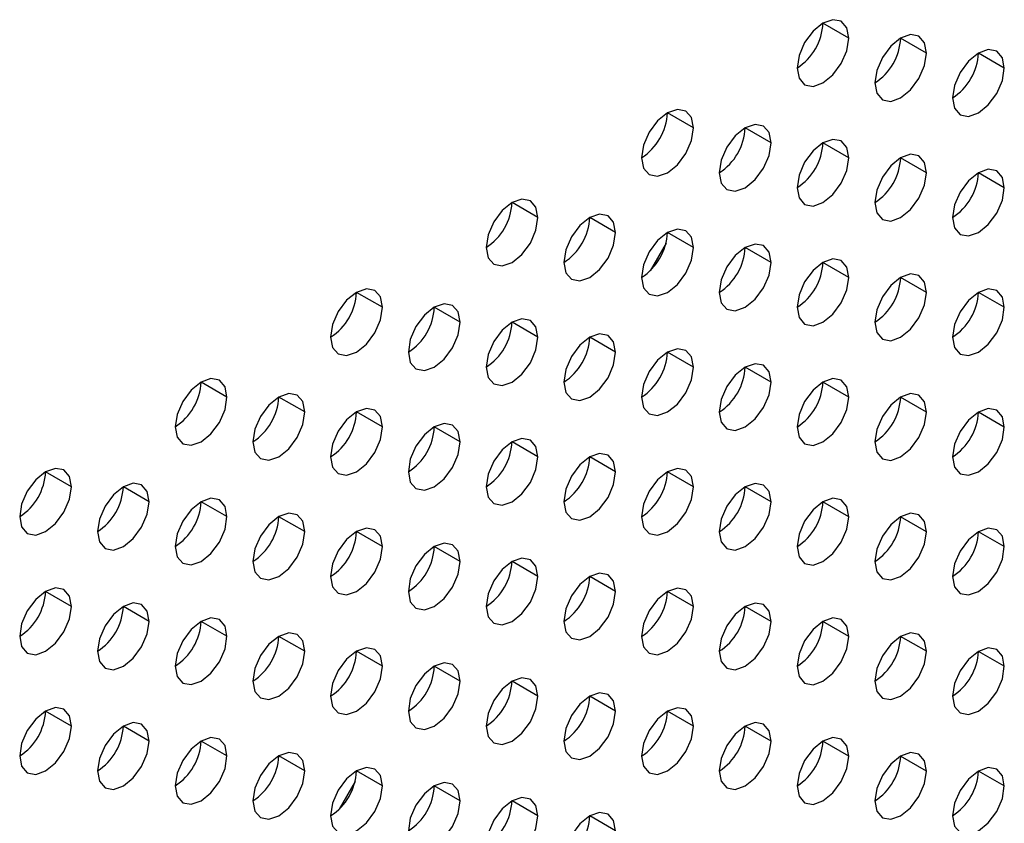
# Model space of a CAD drawing. Header units: millimetres. Extents: x 0 to 1118, y 0 to 864.
# Tile 260 of 438: x 961.86 to 964.54, y 661.27 to 663.47. Entities that reach past the tile are written whole.
import ezdxf

# ---------------------------------------------------------------- set-up
doc = ezdxf.new("R2010")
doc.units = ezdxf.units.MM

msp = doc.modelspace()

# ---------------------------------------------------------------- linework, layer by layer
at = {"color": 7, "linetype": 'Continuous', "lineweight": 25}
for p, q in [((964.1178, 663.418), (964.0471, 663.4588)), ((964.3299, 663.3771), (964.2592, 663.418)), ((964.5421, 663.3363), (964.4713, 663.3771)), ((963.6935, 663.1731), (963.6228, 663.2139)), ((963.9057, 663.1322), (963.835, 663.173)), ((964.1178, 663.0914), (964.0471, 663.1322)), ((964.3299, 663.0505), (964.2592, 663.0913)), ((964.5421, 663.0097), (964.4713, 663.0505)), ((963.2693, 662.9281), (963.1986, 662.969)), ((963.4814, 662.8873), (963.4107, 662.9281)), ((963.6935, 662.8464), (963.6228, 662.8873)), ((963.6189, 662.8584), (963.5752, 662.7826)), ((963.9057, 662.8056), (963.835, 662.8464)), ((964.1178, 662.7647), (964.0471, 662.8056)), ((964.3299, 662.7239), (964.2592, 662.7647)), ((962.845, 662.6832), (962.7743, 662.724)), ((964.5421, 662.6831), (964.4713, 662.7239)), ((963.0571, 662.6424), (962.9864, 662.6832)), ((963.2693, 662.6015), (963.1986, 662.6423)), ((963.4814, 662.5607), (963.4107, 662.6015)), ((963.6935, 662.5198), (963.6228, 662.5606)), ((963.9057, 662.479), (963.835, 662.5198)), ((962.4207, 662.4383), (962.35, 662.4791)), ((964.1178, 662.4381), (964.0471, 662.479)), ((962.6329, 662.3974), (962.5622, 662.4383)), ((964.3299, 662.3973), (964.2592, 662.4381)), ((962.845, 662.3566), (962.7743, 662.3974)), ((964.5421, 662.3564), (964.4713, 662.3973)), ((963.0571, 662.3157), (962.9864, 662.3566)), ((963.2693, 662.2749), (963.1986, 662.3157)), ((963.4814, 662.2341), (963.4107, 662.2749)), ((961.9965, 662.1934), (961.9258, 662.2342)), ((963.6935, 662.1932), (963.6228, 662.234)), ((962.2086, 662.1525), (962.1379, 662.1933)), ((963.9057, 662.1524), (963.835, 662.1932)), ((962.4207, 662.1117), (962.35, 662.1525)), ((964.1178, 662.1115), (964.0471, 662.1523)), ((962.6329, 662.0708), (962.5622, 662.1116)), ((964.3299, 662.0707), (964.2592, 662.1115)), ((962.845, 662.03), (962.7743, 662.0708)), ((964.5421, 662.0298), (964.4713, 662.0706)), ((963.0571, 661.9891), (962.9864, 662.03)), ((963.2693, 661.9483), (963.1986, 661.9891)), ((963.4814, 661.9074), (963.4107, 661.9483)), ((961.9965, 661.8668), (961.9258, 661.9076)), ((963.6935, 661.8666), (963.6228, 661.9074)), ((962.2086, 661.8259), (962.1379, 661.8667)), ((963.9057, 661.8257), (963.835, 661.8666)), ((962.4207, 661.7851), (962.35, 661.8259)), ((964.1178, 661.7849), (964.0471, 661.8257)), ((962.6329, 661.7442), (962.5622, 661.785)), ((964.3299, 661.7441), (964.2592, 661.7849)), ((962.845, 661.7034), (962.7743, 661.7442)), ((964.5421, 661.7032), (964.4713, 661.744)), ((963.0571, 661.6625), (962.9864, 661.7033)), ((963.2693, 661.6217), (963.1986, 661.6625)), ((963.4814, 661.5808), (963.4107, 661.6216)), ((961.9965, 661.5401), (961.9258, 661.581)), ((963.6935, 661.54), (963.6228, 661.5808)), ((962.2086, 661.4993), (962.1379, 661.5401)), ((963.9057, 661.4991), (963.835, 661.5399)), ((962.4207, 661.4584), (962.35, 661.4993)), ((964.1178, 661.4583), (964.0471, 661.4991)), ((962.6329, 661.4176), (962.5622, 661.4584)), ((964.3299, 661.4174), (964.2592, 661.4583)), ((962.845, 661.3767), (962.7743, 661.4176)), ((964.5421, 661.3766), (964.4713, 661.4174)), ((962.7704, 661.3887), (962.7267, 661.3129)), ((963.0571, 661.3359), (962.9864, 661.3767)), ((963.2693, 661.2951), (963.1986, 661.3359)), ((963.4814, 661.2542), (963.4107, 661.295))]:
    msp.add_line(p, q, dxfattribs=at)
at = {"color": 7, "linetype": 'Continuous', "lineweight": 25, "flags": 128}
for points in [[(964.1178, 663.418), (964.1124, 663.4461), (964.0971, 663.4638), (964.0741, 663.4682), (964.0471, 663.4588), (964.02, 663.437), (963.9971, 663.406), (963.9818, 663.3707), (963.9764, 663.3363)], [(964.3299, 663.3771), (964.3245, 663.4053), (964.3092, 663.4229), (964.2863, 663.4274), (964.2592, 663.418), (964.2322, 663.3961), (964.2092, 663.3652), (964.1939, 663.3298), (964.1885, 663.2955)], [(963.9764, 663.3363), (963.9818, 663.3082), (963.9971, 663.2906), (964.02, 663.2861), (964.0471, 663.2955), (964.0741, 663.3173), (964.0971, 663.3483), (964.1124, 663.3836), (964.1178, 663.418)], [(964.1885, 663.2955), (964.1939, 663.2674), (964.2092, 663.2497), (964.2322, 663.2453), (964.2592, 663.2547), (964.2863, 663.2765), (964.3092, 663.3074), (964.3245, 663.3428), (964.3299, 663.3771)], [(964.5421, 663.3363), (964.5367, 663.3644), (964.5213, 663.3821), (964.4984, 663.3865), (964.4713, 663.3771), (964.4443, 663.3553), (964.4213, 663.3243), (964.406, 663.289), (964.4006, 663.2546)], [(964.4006, 663.2546), (964.406, 663.2265), (964.4213, 663.2089), (964.4443, 663.2044), (964.4713, 663.2138), (964.4984, 663.2356), (964.5213, 663.2666), (964.5367, 663.3019), (964.5421, 663.3363)], [(963.6935, 663.1731), (963.6881, 663.2012), (963.6728, 663.2188), (963.6499, 663.2233), (963.6228, 663.2139), (963.5958, 663.1921), (963.5728, 663.1611), (963.5575, 663.1258), (963.5521, 663.0914)], [(963.9057, 663.1322), (963.9003, 663.1604), (963.885, 663.178), (963.862, 663.1825), (963.835, 663.173), (963.8079, 663.1512), (963.785, 663.1203), (963.7696, 663.0849), (963.7642, 663.0506)], [(963.5521, 663.0914), (963.5575, 663.0633), (963.5728, 663.0456), (963.5958, 663.0412), (963.6228, 663.0506), (963.6499, 663.0724), (963.6728, 663.1034), (963.6881, 663.1387), (963.6935, 663.1731)], [(963.7642, 663.0506), (963.7696, 663.0224), (963.785, 663.0048), (963.8079, 663.0003), (963.835, 663.0097), (963.862, 663.0316), (963.885, 663.0625), (963.9003, 663.0979), (963.9057, 663.1322)], [(964.1178, 663.0914), (964.1124, 663.1195), (964.0971, 663.1371), (964.0741, 663.1416), (964.0471, 663.1322), (964.02, 663.1104), (963.9971, 663.0794), (963.9818, 663.0441), (963.9764, 663.0097)], [(964.3299, 663.0505), (964.3245, 663.0787), (964.3092, 663.0963), (964.2863, 663.1008), (964.2592, 663.0914), (964.2322, 663.0695), (964.2092, 663.0386), (964.1939, 663.0032), (964.1885, 662.9689)], [(963.9764, 663.0097), (963.9818, 662.9816), (963.9971, 662.9639), (964.02, 662.9595), (964.0471, 662.9689), (964.0741, 662.9907), (964.0971, 663.0217), (964.1124, 663.057), (964.1178, 663.0914)], [(964.1885, 662.9689), (964.1939, 662.9407), (964.2092, 662.9231), (964.2322, 662.9186), (964.2592, 662.928), (964.2863, 662.9499), (964.3092, 662.9808), (964.3245, 663.0162), (964.3299, 663.0505)], [(964.5421, 663.0097), (964.5367, 663.0378), (964.5213, 663.0555), (964.4984, 663.0599), (964.4713, 663.0505), (964.4443, 663.0287), (964.4213, 662.9977), (964.406, 662.9624), (964.4006, 662.928)], [(964.4006, 662.928), (964.406, 662.8999), (964.4213, 662.8822), (964.4443, 662.8778), (964.4713, 662.8872), (964.4984, 662.909), (964.5213, 662.94), (964.5367, 662.9753), (964.5421, 663.0097)], [(963.2693, 662.9281), (963.2639, 662.9563), (963.2486, 662.9739), (963.2256, 662.9784), (963.1986, 662.969), (963.1715, 662.9471), (963.1486, 662.9162), (963.1332, 662.8808), (963.1278, 662.8465)], [(963.1278, 662.8465), (963.1332, 662.8184), (963.1486, 662.8007), (963.1715, 662.7963), (963.1986, 662.8057), (963.2256, 662.8275), (963.2486, 662.8584), (963.2639, 662.8938), (963.2693, 662.9281)], [(963.4814, 662.8873), (963.476, 662.9154), (963.4607, 662.9331), (963.4377, 662.9375), (963.4107, 662.9281), (963.3836, 662.9063), (963.3607, 662.8753), (963.3454, 662.84), (963.34, 662.8056)], [(963.34, 662.8056), (963.3454, 662.7775), (963.3607, 662.7599), (963.3836, 662.7554), (963.4107, 662.7648), (963.4377, 662.7867), (963.4607, 662.8176), (963.476, 662.8529), (963.4814, 662.8873)], [(963.6935, 662.8464), (963.6881, 662.8746), (963.6728, 662.8922), (963.6499, 662.8967), (963.6228, 662.8873), (963.5958, 662.8654), (963.5728, 662.8345), (963.5575, 662.7992), (963.5521, 662.7648)], [(963.5521, 662.7648), (963.5575, 662.7367), (963.5728, 662.719), (963.5958, 662.7146), (963.6228, 662.724), (963.6499, 662.7458), (963.6728, 662.7767), (963.6881, 662.8121), (963.6935, 662.8464)], [(963.9057, 662.8056), (963.9003, 662.8337), (963.885, 662.8514), (963.862, 662.8558), (963.835, 662.8464), (963.8079, 662.8246), (963.785, 662.7936), (963.7696, 662.7583), (963.7642, 662.724)], [(963.7642, 662.724), (963.7696, 662.6958), (963.785, 662.6782), (963.8079, 662.6737), (963.835, 662.6831), (963.862, 662.705), (963.885, 662.7359), (963.9003, 662.7712), (963.9057, 662.8056)], [(964.1178, 662.7647), (964.1124, 662.7929), (964.0971, 662.8105), (964.0741, 662.815), (964.0471, 662.8056), (964.02, 662.7837), (963.9971, 662.7528), (963.9818, 662.7175), (963.9764, 662.6831)], [(963.9764, 662.6831), (963.9818, 662.655), (963.9971, 662.6373), (964.02, 662.6329), (964.0471, 662.6423), (964.0741, 662.6641), (964.0971, 662.6951), (964.1124, 662.7304), (964.1178, 662.7647)], [(964.3299, 662.7239), (964.3245, 662.752), (964.3092, 662.7697), (964.2863, 662.7741), (964.2592, 662.7647), (964.2322, 662.7429), (964.2092, 662.712), (964.1939, 662.6766), (964.1885, 662.6423)], [(962.845, 662.6832), (962.8396, 662.7114), (962.8243, 662.729), (962.8014, 662.7335), (962.7743, 662.724), (962.7472, 662.7022), (962.7243, 662.6713), (962.709, 662.6359), (962.7036, 662.6016)], [(964.1885, 662.6423), (964.1939, 662.6141), (964.2092, 662.5965), (964.2322, 662.592), (964.2592, 662.6014), (964.2863, 662.6233), (964.3092, 662.6542), (964.3245, 662.6895), (964.3299, 662.7239)], [(964.5421, 662.6831), (964.5367, 662.7112), (964.5213, 662.7288), (964.4984, 662.7333), (964.4713, 662.7239), (964.4443, 662.7021), (964.4213, 662.6711), (964.406, 662.6358), (964.4006, 662.6014)], [(962.7036, 662.6016), (962.709, 662.5734), (962.7243, 662.5558), (962.7472, 662.5513), (962.7743, 662.5607), (962.8014, 662.5826), (962.8243, 662.6135), (962.8396, 662.6489), (962.845, 662.6832)], [(963.0571, 662.6424), (963.0518, 662.6705), (963.0364, 662.6881), (963.0135, 662.6926), (962.9864, 662.6832), (962.9594, 662.6614), (962.9364, 662.6304), (962.9211, 662.5951), (962.9157, 662.5607)], [(964.4006, 662.6014), (964.406, 662.5733), (964.4213, 662.5556), (964.4443, 662.5512), (964.4713, 662.5606), (964.4984, 662.5824), (964.5213, 662.6134), (964.5367, 662.6487), (964.5421, 662.6831)], [(963.2693, 662.6015), (963.2639, 662.6297), (963.2486, 662.6473), (963.2256, 662.6518), (963.1986, 662.6424), (963.1715, 662.6205), (963.1486, 662.5896), (963.1332, 662.5542), (963.1278, 662.5199)], [(962.9157, 662.5607), (962.9211, 662.5326), (962.9364, 662.5149), (962.9594, 662.5105), (962.9864, 662.5199), (963.0135, 662.5417), (963.0364, 662.5727), (963.0518, 662.608), (963.0571, 662.6424)], [(963.1278, 662.5199), (963.1332, 662.4917), (963.1486, 662.4741), (963.1715, 662.4696), (963.1986, 662.479), (963.2256, 662.5009), (963.2486, 662.5318), (963.2639, 662.5672), (963.2693, 662.6015)], [(963.4814, 662.5607), (963.476, 662.5888), (963.4607, 662.6065), (963.4377, 662.6109), (963.4107, 662.6015), (963.3836, 662.5797), (963.3607, 662.5487), (963.3454, 662.5134), (963.34, 662.479)], [(963.6935, 662.5198), (963.6881, 662.548), (963.6728, 662.5656), (963.6499, 662.5701), (963.6228, 662.5607), (963.5958, 662.5388), (963.5728, 662.5079), (963.5575, 662.4725), (963.5521, 662.4382)], [(963.34, 662.479), (963.3454, 662.4509), (963.3607, 662.4332), (963.3836, 662.4288), (963.4107, 662.4382), (963.4377, 662.46), (963.4607, 662.491), (963.476, 662.5263), (963.4814, 662.5607)], [(963.5521, 662.4382), (963.5575, 662.41), (963.5728, 662.3924), (963.5958, 662.3879), (963.6228, 662.3974), (963.6499, 662.4192), (963.6728, 662.4501), (963.6881, 662.4855), (963.6935, 662.5198)], [(963.9057, 662.479), (963.9003, 662.5071), (963.885, 662.5248), (963.862, 662.5292), (963.835, 662.5198), (963.8079, 662.498), (963.785, 662.467), (963.7696, 662.4317), (963.7642, 662.3973)], [(962.4207, 662.4383), (962.4154, 662.4664), (962.4, 662.4841), (962.3771, 662.4885), (962.35, 662.4791), (962.323, 662.4573), (962.3, 662.4263), (962.2847, 662.391), (962.2793, 662.3566)], [(964.1178, 662.4381), (964.1124, 662.4663), (964.0971, 662.4839), (964.0741, 662.4884), (964.0471, 662.479), (964.02, 662.4571), (963.9971, 662.4262), (963.9818, 662.3908), (963.9764, 662.3565)], [(963.7642, 662.3973), (963.7696, 662.3692), (963.785, 662.3516), (963.8079, 662.3471), (963.835, 662.3565), (963.862, 662.3783), (963.885, 662.4093), (963.9003, 662.4446), (963.9057, 662.479)], [(962.2793, 662.3566), (962.2847, 662.3285), (962.3, 662.3109), (962.323, 662.3064), (962.35, 662.3158), (962.3771, 662.3377), (962.4, 662.3686), (962.4154, 662.4039), (962.4207, 662.4383)], [(962.6329, 662.3974), (962.6275, 662.4256), (962.6122, 662.4432), (962.5892, 662.4477), (962.5622, 662.4383), (962.5351, 662.4164), (962.5122, 662.3855), (962.4968, 662.3502), (962.4914, 662.3158)], [(963.9764, 662.3565), (963.9818, 662.3284), (963.9971, 662.3107), (964.02, 662.3063), (964.0471, 662.3157), (964.0741, 662.3375), (964.0971, 662.3684), (964.1124, 662.4038), (964.1178, 662.4381)], [(964.3299, 662.3973), (964.3245, 662.4254), (964.3092, 662.4431), (964.2863, 662.4475), (964.2592, 662.4381), (964.2322, 662.4163), (964.2092, 662.3853), (964.1939, 662.35), (964.1885, 662.3156)], [(962.845, 662.3566), (962.8396, 662.3847), (962.8243, 662.4024), (962.8014, 662.4068), (962.7743, 662.3974), (962.7472, 662.3756), (962.7243, 662.3447), (962.709, 662.3093), (962.7036, 662.275)], [(964.5421, 662.3564), (964.5367, 662.3846), (964.5213, 662.4022), (964.4984, 662.4067), (964.4713, 662.3973), (964.4443, 662.3754), (964.4213, 662.3445), (964.406, 662.3092), (964.4006, 662.2748)], [(962.4914, 662.3158), (962.4968, 662.2877), (962.5122, 662.27), (962.5351, 662.2656), (962.5622, 662.275), (962.5892, 662.2968), (962.6122, 662.3277), (962.6275, 662.3631), (962.6329, 662.3974)], [(964.1885, 662.3156), (964.1939, 662.2875), (964.2092, 662.2699), (964.2322, 662.2654), (964.2592, 662.2748), (964.2863, 662.2966), (964.3092, 662.3276), (964.3245, 662.3629), (964.3299, 662.3973)], [(962.7036, 662.275), (962.709, 662.2468), (962.7243, 662.2292), (962.7472, 662.2247), (962.7743, 662.2341), (962.8014, 662.256), (962.8243, 662.2869), (962.8396, 662.3222), (962.845, 662.3566)], [(963.0571, 662.3157), (963.0518, 662.3439), (963.0364, 662.3615), (963.0135, 662.366), (962.9864, 662.3566), (962.9594, 662.3347), (962.9364, 662.3038), (962.9211, 662.2685), (962.9157, 662.2341)], [(964.4006, 662.2748), (964.406, 662.2467), (964.4213, 662.229), (964.4443, 662.2246), (964.4713, 662.234), (964.4984, 662.2558), (964.5213, 662.2867), (964.5367, 662.3221), (964.5421, 662.3564)], [(963.2693, 662.2749), (963.2639, 662.303), (963.2486, 662.3207), (963.2256, 662.3251), (963.1986, 662.3157), (963.1715, 662.2939), (963.1486, 662.263), (963.1332, 662.2276), (963.1278, 662.1933)], [(962.9157, 662.2341), (962.9211, 662.206), (962.9364, 662.1883), (962.9594, 662.1839), (962.9864, 662.1933), (963.0135, 662.2151), (963.0364, 662.2461), (963.0518, 662.2814), (963.0571, 662.3157)], [(963.1278, 662.1933), (963.1332, 662.1651), (963.1486, 662.1475), (963.1715, 662.143), (963.1986, 662.1524), (963.2256, 662.1743), (963.2486, 662.2052), (963.2639, 662.2405), (963.2693, 662.2749)], [(963.4814, 662.2341), (963.476, 662.2622), (963.4607, 662.2798), (963.4377, 662.2843), (963.4107, 662.2749), (963.3836, 662.2531), (963.3607, 662.2221), (963.3454, 662.1868), (963.34, 662.1524)], [(961.9965, 662.1934), (961.9911, 662.2215), (961.9758, 662.2392), (961.9528, 662.2436), (961.9258, 662.2342), (961.8987, 662.2124), (961.8758, 662.1814), (961.8604, 662.1461), (961.8551, 662.1117)], [(963.6935, 662.1932), (963.6881, 662.2213), (963.6728, 662.239), (963.6499, 662.2434), (963.6228, 662.234), (963.5958, 662.2122), (963.5728, 662.1813), (963.5575, 662.1459), (963.5521, 662.1116)], [(963.34, 662.1524), (963.3454, 662.1243), (963.3607, 662.1066), (963.3836, 662.1022), (963.4107, 662.1116), (963.4377, 662.1334), (963.4607, 662.1644), (963.476, 662.1997), (963.4814, 662.2341)], [(961.8551, 662.1117), (961.8604, 662.0836), (961.8758, 662.0659), (961.8987, 662.0615), (961.9258, 662.0709), (961.9528, 662.0927), (961.9758, 662.1237), (961.9911, 662.159), (961.9965, 662.1934)], [(962.2086, 662.1525), (962.2032, 662.1807), (962.1879, 662.1983), (962.165, 662.2028), (962.1379, 662.1934), (962.1108, 662.1715), (962.0879, 662.1406), (962.0726, 662.1052), (962.0672, 662.0709)], [(963.5521, 662.1116), (963.5575, 662.0834), (963.5728, 662.0658), (963.5958, 662.0613), (963.6228, 662.0707), (963.6499, 662.0926), (963.6728, 662.1235), (963.6881, 662.1589), (963.6935, 662.1932)], [(963.9057, 662.1524), (963.9003, 662.1805), (963.885, 662.1981), (963.862, 662.2026), (963.835, 662.1932), (963.8079, 662.1714), (963.785, 662.1404), (963.7696, 662.1051), (963.7642, 662.0707)], [(962.4207, 662.1117), (962.4154, 662.1398), (962.4, 662.1575), (962.3771, 662.1619), (962.35, 662.1525), (962.323, 662.1307), (962.3, 662.0997), (962.2847, 662.0644), (962.2793, 662.03)], [(964.1178, 662.1115), (964.1124, 662.1397), (964.0971, 662.1573), (964.0741, 662.1618), (964.0471, 662.1523), (964.02, 662.1305), (963.9971, 662.0996), (963.9818, 662.0642), (963.9764, 662.0299)], [(962.0672, 662.0709), (962.0726, 662.0427), (962.0879, 662.0251), (962.1108, 662.0206), (962.1379, 662.03), (962.165, 662.0519), (962.1879, 662.0828), (962.2032, 662.1182), (962.2086, 662.1525)], [(963.7642, 662.0707), (963.7696, 662.0426), (963.785, 662.0249), (963.8079, 662.0205), (963.835, 662.0299), (963.862, 662.0517), (963.885, 662.0827), (963.9003, 662.118), (963.9057, 662.1524)], [(962.2793, 662.03), (962.2847, 662.0019), (962.3, 661.9843), (962.323, 661.9798), (962.35, 661.9892), (962.3771, 662.011), (962.4, 662.042), (962.4154, 662.0773), (962.4207, 662.1117)], [(962.6329, 662.0708), (962.6275, 662.099), (962.6122, 662.1166), (962.5892, 662.1211), (962.5622, 662.1117), (962.5351, 662.0898), (962.5122, 662.0589), (962.4968, 662.0235), (962.4914, 661.9892)], [(963.9764, 662.0299), (963.9818, 662.0017), (963.9971, 661.9841), (964.02, 661.9796), (964.0471, 661.989), (964.0741, 662.0109), (964.0971, 662.0418), (964.1124, 662.0772), (964.1178, 662.1115)], [(964.3299, 662.0707), (964.3245, 662.0988), (964.3092, 662.1165), (964.2863, 662.1209), (964.2592, 662.1115), (964.2322, 662.0897), (964.2092, 662.0587), (964.1939, 662.0234), (964.1885, 661.989)], [(962.845, 662.03), (962.8396, 662.0581), (962.8243, 662.0758), (962.8014, 662.0802), (962.7743, 662.0708), (962.7472, 662.049), (962.7243, 662.018), (962.709, 661.9827), (962.7036, 661.9483)], [(964.5421, 662.0298), (964.5367, 662.058), (964.5213, 662.0756), (964.4984, 662.0801), (964.4713, 662.0707), (964.4443, 662.0488), (964.4213, 662.0179), (964.406, 661.9825), (964.4006, 661.9482)], [(962.4914, 661.9892), (962.4968, 661.961), (962.5122, 661.9434), (962.5351, 661.9389), (962.5622, 661.9484), (962.5892, 661.9702), (962.6122, 662.0011), (962.6275, 662.0365), (962.6329, 662.0708)], [(964.1885, 661.989), (964.1939, 661.9609), (964.2092, 661.9432), (964.2322, 661.9388), (964.2592, 661.9482), (964.2863, 661.97), (964.3092, 662.001), (964.3245, 662.0363), (964.3299, 662.0707)], [(962.7036, 661.9483), (962.709, 661.9202), (962.7243, 661.9026), (962.7472, 661.8981), (962.7743, 661.9075), (962.8014, 661.9293), (962.8243, 661.9603), (962.8396, 661.9956), (962.845, 662.03)], [(963.0571, 661.9891), (963.0518, 662.0173), (963.0364, 662.0349), (963.0135, 662.0394), (962.9864, 662.03), (962.9594, 662.0081), (962.9364, 661.9772), (962.9211, 661.9418), (962.9157, 661.9075)], [(964.4006, 661.9482), (964.406, 661.92), (964.4213, 661.9024), (964.4443, 661.8979), (964.4713, 661.9073), (964.4984, 661.9292), (964.5213, 661.9601), (964.5367, 661.9955), (964.5421, 662.0298)], [(963.2693, 661.9483), (963.2639, 661.9764), (963.2486, 661.9941), (963.2256, 661.9985), (963.1986, 661.9891), (963.1715, 661.9673), (963.1486, 661.9363), (963.1332, 661.901), (963.1278, 661.8666)], [(962.9157, 661.9075), (962.9211, 661.8794), (962.9364, 661.8617), (962.9594, 661.8573), (962.9864, 661.8667), (963.0135, 661.8885), (963.0364, 661.9194), (963.0518, 661.9548), (963.0571, 661.9891)], [(963.1278, 661.8666), (963.1332, 661.8385), (963.1486, 661.8209), (963.1715, 661.8164), (963.1986, 661.8258), (963.2256, 661.8476), (963.2486, 661.8786), (963.2639, 661.9139), (963.2693, 661.9483)], [(963.4814, 661.9074), (963.476, 661.9356), (963.4607, 661.9532), (963.4377, 661.9577), (963.4107, 661.9483), (963.3836, 661.9264), (963.3607, 661.8955), (963.3454, 661.8602), (963.34, 661.8258)], [(961.9965, 661.8668), (961.9911, 661.8949), (961.9758, 661.9125), (961.9528, 661.917), (961.9258, 661.9076), (961.8987, 661.8857), (961.8758, 661.8548), (961.8604, 661.8195), (961.8551, 661.7851)], [(963.34, 661.8258), (963.3454, 661.7977), (963.3607, 661.78), (963.3836, 661.7756), (963.4107, 661.785), (963.4377, 661.8068), (963.4607, 661.8377), (963.476, 661.8731), (963.4814, 661.9074)], [(963.6935, 661.8666), (963.6881, 661.8947), (963.6728, 661.9124), (963.6499, 661.9168), (963.6228, 661.9074), (963.5958, 661.8856), (963.5728, 661.8546), (963.5575, 661.8193), (963.5521, 661.785)], [(961.8551, 661.7851), (961.8604, 661.757), (961.8758, 661.7393), (961.8987, 661.7349), (961.9258, 661.7443), (961.9528, 661.7661), (961.9758, 661.7971), (961.9911, 661.8324), (961.9965, 661.8668)], [(962.2086, 661.8259), (962.2032, 661.854), (962.1879, 661.8717), (962.165, 661.8761), (962.1379, 661.8667), (962.1108, 661.8449), (962.0879, 661.814), (962.0726, 661.7786), (962.0672, 661.7443)], [(963.5521, 661.785), (963.5575, 661.7568), (963.5728, 661.7392), (963.5958, 661.7347), (963.6228, 661.7441), (963.6499, 661.766), (963.6728, 661.7969), (963.6881, 661.8322), (963.6935, 661.8666)], [(963.9057, 661.8257), (963.9003, 661.8539), (963.885, 661.8715), (963.862, 661.876), (963.835, 661.8666), (963.8079, 661.8447), (963.785, 661.8138), (963.7696, 661.7785), (963.7642, 661.7441)], [(962.0672, 661.7443), (962.0726, 661.7161), (962.0879, 661.6985), (962.1108, 661.694), (962.1379, 661.7034), (962.165, 661.7253), (962.1879, 661.7562), (962.2032, 661.7916), (962.2086, 661.8259)], [(962.4207, 661.7851), (962.4154, 661.8132), (962.4, 661.8308), (962.3771, 661.8353), (962.35, 661.8259), (962.323, 661.8041), (962.3, 661.7731), (962.2847, 661.7378), (962.2793, 661.7034)], [(963.7642, 661.7441), (963.7696, 661.716), (963.785, 661.6983), (963.8079, 661.6939), (963.835, 661.7033), (963.862, 661.7251), (963.885, 661.7561), (963.9003, 661.7914), (963.9057, 661.8257)], [(964.1178, 661.7849), (964.1124, 661.813), (964.0971, 661.8307), (964.0741, 661.8351), (964.0471, 661.8257), (964.02, 661.8039), (963.9971, 661.773), (963.9818, 661.7376), (963.9764, 661.7033)], [(962.2793, 661.7034), (962.2847, 661.6753), (962.3, 661.6576), (962.323, 661.6532), (962.35, 661.6626), (962.3771, 661.6844), (962.4, 661.7154), (962.4154, 661.7507), (962.4207, 661.7851)], [(962.6329, 661.7442), (962.6275, 661.7724), (962.6122, 661.79), (962.5892, 661.7945), (962.5622, 661.785), (962.5351, 661.7632), (962.5122, 661.7323), (962.4968, 661.6969), (962.4914, 661.6626)], [(963.9764, 661.7033), (963.9818, 661.6751), (963.9971, 661.6575), (964.02, 661.653), (964.0471, 661.6624), (964.0741, 661.6843), (964.0971, 661.7152), (964.1124, 661.7505), (964.1178, 661.7849)], [(964.3299, 661.7441), (964.3245, 661.7722), (964.3092, 661.7898), (964.2863, 661.7943), (964.2592, 661.7849), (964.2322, 661.763), (964.2092, 661.7321), (964.1939, 661.6968), (964.1885, 661.6624)], [(962.4914, 661.6626), (962.4968, 661.6344), (962.5122, 661.6168), (962.5351, 661.6123), (962.5622, 661.6217), (962.5892, 661.6436), (962.6122, 661.6745), (962.6275, 661.7099), (962.6329, 661.7442)], [(962.845, 661.7034), (962.8396, 661.7315), (962.8243, 661.7491), (962.8014, 661.7536), (962.7743, 661.7442), (962.7472, 661.7224), (962.7243, 661.6914), (962.709, 661.6561), (962.7036, 661.6217)], [(964.1885, 661.6624), (964.1939, 661.6343), (964.2092, 661.6166), (964.2322, 661.6122), (964.2592, 661.6216), (964.2863, 661.6434), (964.3092, 661.6744), (964.3245, 661.7097), (964.3299, 661.7441)], [(964.5421, 661.7032), (964.5367, 661.7313), (964.5213, 661.749), (964.4984, 661.7534), (964.4713, 661.744), (964.4443, 661.7222), (964.4213, 661.6913), (964.406, 661.6559), (964.4006, 661.6216)], [(962.7036, 661.6217), (962.709, 661.5936), (962.7243, 661.5759), (962.7472, 661.5715), (962.7743, 661.5809), (962.8014, 661.6027), (962.8243, 661.6337), (962.8396, 661.669), (962.845, 661.7034)], [(963.0571, 661.6625), (963.0518, 661.6907), (963.0364, 661.7083), (963.0135, 661.7128), (962.9864, 661.7034), (962.9594, 661.6815), (962.9364, 661.6506), (962.9211, 661.6152), (962.9157, 661.5809)], [(964.4006, 661.6216), (964.406, 661.5934), (964.4213, 661.5758), (964.4443, 661.5713), (964.4713, 661.5807), (964.4984, 661.6026), (964.5213, 661.6335), (964.5367, 661.6689), (964.5421, 661.7032)], [(962.9157, 661.5809), (962.9211, 661.5527), (962.9364, 661.5351), (962.9594, 661.5306), (962.9864, 661.54), (963.0135, 661.5619), (963.0364, 661.5928), (963.0518, 661.6282), (963.0571, 661.6625)], [(963.2693, 661.6217), (963.2639, 661.6498), (963.2486, 661.6675), (963.2256, 661.6719), (963.1986, 661.6625), (963.1715, 661.6407), (963.1486, 661.6097), (963.1332, 661.5744), (963.1278, 661.54)], [(963.1278, 661.54), (963.1332, 661.5119), (963.1486, 661.4942), (963.1715, 661.4898), (963.1986, 661.4992), (963.2256, 661.521), (963.2486, 661.552), (963.2639, 661.5873), (963.2693, 661.6217)], [(963.4814, 661.5808), (963.476, 661.609), (963.4607, 661.6266), (963.4377, 661.6311), (963.4107, 661.6217), (963.3836, 661.5998), (963.3607, 661.5689), (963.3454, 661.5335), (963.34, 661.4992)], [(961.9965, 661.5401), (961.9911, 661.5683), (961.9758, 661.5859), (961.9528, 661.5904), (961.9258, 661.581), (961.8987, 661.5591), (961.8758, 661.5282), (961.8604, 661.4928), (961.8551, 661.4585)], [(963.34, 661.4992), (963.3454, 661.471), (963.3607, 661.4534), (963.3836, 661.4489), (963.4107, 661.4583), (963.4377, 661.4802), (963.4607, 661.5111), (963.476, 661.5465), (963.4814, 661.5808)], [(963.6935, 661.54), (963.6881, 661.5681), (963.6728, 661.5858), (963.6499, 661.5902), (963.6228, 661.5808), (963.5958, 661.559), (963.5728, 661.528), (963.5575, 661.4927), (963.5521, 661.4583)], [(962.2086, 661.4993), (962.2032, 661.5274), (962.1879, 661.5451), (962.165, 661.5495), (962.1379, 661.5401), (962.1108, 661.5183), (962.0879, 661.4873), (962.0726, 661.452), (962.0672, 661.4176)], [(963.9057, 661.4991), (963.9003, 661.5273), (963.885, 661.5449), (963.862, 661.5494), (963.835, 661.54), (963.8079, 661.5181), (963.785, 661.4872), (963.7696, 661.4518), (963.7642, 661.4175)], [(961.8551, 661.4585), (961.8604, 661.4304), (961.8758, 661.4127), (961.8987, 661.4083), (961.9258, 661.4177), (961.9528, 661.4395), (961.9758, 661.4704), (961.9911, 661.5058), (961.9965, 661.5401)], [(963.5521, 661.4583), (963.5575, 661.4302), (963.5728, 661.4126), (963.5958, 661.4081), (963.6228, 661.4175), (963.6499, 661.4393), (963.6728, 661.4703), (963.6881, 661.5056), (963.6935, 661.54)], [(962.0672, 661.4176), (962.0726, 661.3895), (962.0879, 661.3719), (962.1108, 661.3674), (962.1379, 661.3768), (962.165, 661.3987), (962.1879, 661.4296), (962.2032, 661.4649), (962.2086, 661.4993)], [(962.4207, 661.4584), (962.4154, 661.4866), (962.4, 661.5042), (962.3771, 661.5087), (962.35, 661.4993), (962.323, 661.4774), (962.3, 661.4465), (962.2847, 661.4112), (962.2793, 661.3768)], [(963.7642, 661.4175), (963.7696, 661.3893), (963.785, 661.3717), (963.8079, 661.3672), (963.835, 661.3767), (963.862, 661.3985), (963.885, 661.4294), (963.9003, 661.4648), (963.9057, 661.4991)], [(964.1178, 661.4583), (964.1124, 661.4864), (964.0971, 661.5041), (964.0741, 661.5085), (964.0471, 661.4991), (964.02, 661.4773), (963.9971, 661.4463), (963.9818, 661.411), (963.9764, 661.3766)], [(962.6329, 661.4176), (962.6275, 661.4457), (962.6122, 661.4634), (962.5892, 661.4678), (962.5622, 661.4584), (962.5351, 661.4366), (962.5122, 661.4056), (962.4968, 661.3703), (962.4914, 661.336)], [(964.3299, 661.4174), (964.3245, 661.4456), (964.3092, 661.4632), (964.2863, 661.4677), (964.2592, 661.4583), (964.2322, 661.4364), (964.2092, 661.4055), (964.1939, 661.3701), (964.1885, 661.3358)], [(962.2793, 661.3768), (962.2847, 661.3487), (962.3, 661.331), (962.323, 661.3266), (962.35, 661.336), (962.3771, 661.3578), (962.4, 661.3887), (962.4154, 661.4241), (962.4207, 661.4584)], [(963.9764, 661.3766), (963.9818, 661.3485), (963.9971, 661.3309), (964.02, 661.3264), (964.0471, 661.3358), (964.0741, 661.3576), (964.0971, 661.3886), (964.1124, 661.4239), (964.1178, 661.4583)], [(962.4914, 661.336), (962.4968, 661.3078), (962.5122, 661.2902), (962.5351, 661.2857), (962.5622, 661.2951), (962.5892, 661.317), (962.6122, 661.3479), (962.6275, 661.3832), (962.6329, 661.4176)], [(962.845, 661.3767), (962.8396, 661.4049), (962.8243, 661.4225), (962.8014, 661.427), (962.7743, 661.4176), (962.7472, 661.3957), (962.7243, 661.3648), (962.709, 661.3295), (962.7036, 661.2951)], [(964.1885, 661.3358), (964.1939, 661.3077), (964.2092, 661.29), (964.2322, 661.2856), (964.2592, 661.295), (964.2863, 661.3168), (964.3092, 661.3477), (964.3245, 661.3831), (964.3299, 661.4174)], [(964.5421, 661.3766), (964.5367, 661.4047), (964.5213, 661.4224), (964.4984, 661.4268), (964.4713, 661.4174), (964.4443, 661.3956), (964.4213, 661.3646), (964.406, 661.3293), (964.4006, 661.2949)], [(963.0571, 661.3359), (963.0518, 661.364), (963.0364, 661.3817), (963.0135, 661.3861), (962.9864, 661.3767), (962.9594, 661.3549), (962.9364, 661.324), (962.9211, 661.2886), (962.9157, 661.2543)], [(962.7036, 661.2951), (962.709, 661.267), (962.7243, 661.2493), (962.7472, 661.2449), (962.7743, 661.2543), (962.8014, 661.2761), (962.8243, 661.3071), (962.8396, 661.3424), (962.845, 661.3767)], [(964.4006, 661.2949), (964.406, 661.2668), (964.4213, 661.2492), (964.4443, 661.2447), (964.4713, 661.2541), (964.4984, 661.276), (964.5213, 661.3069), (964.5367, 661.3422), (964.5421, 661.3766)], [(962.9157, 661.2543), (962.9211, 661.2261), (962.9364, 661.2085), (962.9594, 661.204), (962.9864, 661.2134), (963.0135, 661.2353), (963.0364, 661.2662), (963.0518, 661.3015), (963.0571, 661.3359)], [(963.2693, 661.2951), (963.2639, 661.3232), (963.2486, 661.3408), (963.2256, 661.3453), (963.1986, 661.3359), (963.1715, 661.3141), (963.1486, 661.2831), (963.1332, 661.2478), (963.1278, 661.2134)], [(963.4814, 661.2542), (963.476, 661.2823), (963.4607, 661.3), (963.4377, 661.3044), (963.4107, 661.295), (963.3836, 661.2732), (963.3607, 661.2423), (963.3454, 661.2069), (963.34, 661.1726)], [(963.1278, 661.2134), (963.1332, 661.1853), (963.1486, 661.1676), (963.1715, 661.1632), (963.1986, 661.1726), (963.2256, 661.1944), (963.2486, 661.2254), (963.2639, 661.2607), (963.2693, 661.2951)]]:
    msp.add_lwpolyline(points, dxfattribs=at)
at = {"color": 7, "linetype": 'Continuous', "lineweight": 25}
for centre in [(963.8936, 663.4658), (964.1057, 663.4249), (964.3178, 663.3841), (963.4693, 663.2209), (963.6814, 663.18), (963.8936, 663.1392), (964.1057, 663.0983), (964.3178, 663.0575), (963.045, 662.9759), (963.2572, 662.9351), (963.4693, 662.8942), (963.6814, 662.8534), (963.8936, 662.8126), (964.1057, 662.7717), (962.6208, 662.731), (964.3178, 662.7309), (962.8329, 662.6902), (963.045, 662.6493), (963.2572, 662.6085), (963.4693, 662.5676), (963.6814, 662.5268), (962.1965, 662.4861), (963.8936, 662.4859), (962.4086, 662.4453), (964.1057, 662.4451), (962.6208, 662.4044), (964.3178, 662.4042), (962.8329, 662.3636), (963.045, 662.3227), (963.2572, 662.2819), (961.7722, 662.2412), (963.4693, 662.241), (961.9844, 662.2003), (963.6814, 662.2002), (962.1965, 662.1595), (963.8936, 662.1593), (962.4086, 662.1186), (964.1057, 662.1185), (962.6208, 662.0778), (964.3178, 662.0776), (962.8329, 662.0369), (963.045, 661.9961), (963.2572, 661.9552), (961.7722, 661.9146), (963.4693, 661.9144), (961.9844, 661.8737), (963.6814, 661.8736), (962.1965, 661.8329), (963.8936, 661.8327), (962.4086, 661.792), (964.1057, 661.7919), (962.6208, 661.7512), (964.3178, 661.751), (962.8329, 661.7103), (963.045, 661.6695), (963.2572, 661.6286), (961.7722, 661.5879), (963.4693, 661.5878), (961.9844, 661.5471), (963.6814, 661.5469), (962.1965, 661.5062), (963.8936, 661.5061), (962.4086, 661.4654), (964.1057, 661.4652), (962.6208, 661.4246), (964.3178, 661.4244), (962.8329, 661.3837), (963.045, 661.3429), (963.2572, 661.302)]:
    msp.add_arc(centre, 0.1537, 302.6055, 357.3945, dxfattribs=at)

doc.saveas('drawing.dxf')
